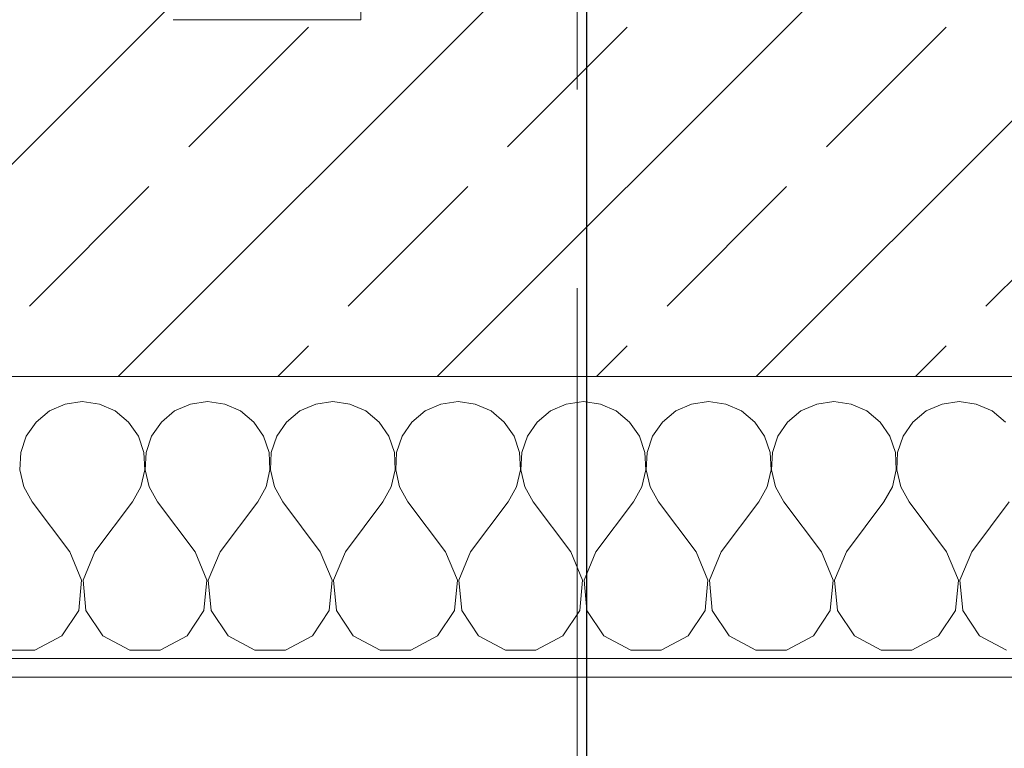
# Model space of a CAD drawing. Header units: metres. Extents: x -3.6 to 90.7, y -11.1 to 18.
# Tile 353 of 656: x 39.833 to 40.357, y -0.193 to 0.195. Entities that reach past the tile are written whole.
import ezdxf

# ---------------------------------------------------------------- set-up
doc = ezdxf.new("R2010")
doc.units = ezdxf.units.M
doc.header["$MEASUREMENT"] = 0
for name, pattern in [('Strichlinie doppelt', [0.546806, 0.264583, -0.105833, 0.070556, -0.105833]), ('Untersicht', [0.1, 0.075, -0.025]), ('Wipeout_Contour', [1, 0, -1])]:
    doc.linetypes.add(name, pattern=pattern)
for name, color, linetype in [('152 - Bemaßung_ Beschriftung.Ausbau', 7, 'Continuous'), ('451 - Universal.Achsen Raster', 7, 'Continuous'), ('603 - Struktur.Bodenplatte_ Decke Roh', 7, 'Continuous'), ('604 - Struktur.Wand Aussen', 7, 'Continuous'), ('Neubau_152 - Bemaßung_ Beschriftung.Ausbau', 7, 'Continuous'), ('Neubau_653 - Abdeckung.TB Verkofferung', 7, 'Continuous')]:
    doc.layers.add(name, color=color, linetype=linetype)
doc.styles.add('ERSTELLTER_STIL_2', font='txt')
doc.dimstyles.new('ERSTELLTER_STIL__1', dxfattribs={"dimtxt": 0.1, "dimasz": 0.0532, "dimexe": 0.18, "dimexo": 0.0625, "dimgap": 0, "dimtad": 1, "dimzin": 0, "dimdsep": 46, "dimtxsty": 'ERSTELLTER_STIL_2', "dimblk": 'ARROWHEAD_2', "dimblk1": 'ARROWHEAD_2', "dimblk2": 'ARROWHEAD_2', "dimcen": 0.09, "dimse1": 1, "dimse2": 1, "dimclrd": 7, "dimclre": 7, "dimclrt": 7, "dimazin": 0, "dimtfac": 1, "dimtdec": 4, "dimtmove": 0, "dimatfit": 3, "dimfxl": 1, "dimtolj": 1, "dimtzin": 0, "dimarcsym": 0})
doc.dimstyles.new('ERSTELLTER_STIL__2', dxfattribs={"dimtxt": 0.1, "dimasz": 0.0532, "dimexe": 0.18, "dimexo": 0.0625, "dimgap": 0, "dimtad": 1, "dimzin": 0, "dimdsep": 46, "dimtxsty": 'ERSTELLTER_STIL_2', "dimblk": 'ARROWHEAD_2', "dimblk1": 'ARROWHEAD_2', "dimblk2": 'ARROWHEAD_2', "dimcen": 0.09, "dimse1": 1, "dimse2": 1, "dimclrd": 7, "dimclre": 7, "dimclrt": 7, "dimazin": 0, "dimtfac": 1, "dimtdec": 4, "dimtmove": 2, "dimatfit": 3, "dimfxl": 1, "dimtolj": 1, "dimtzin": 0, "dimarcsym": 0})
doc.dimstyles.new('ERSTELLTER_STIL__3', dxfattribs={"dimtxt": 0.1, "dimasz": 0.0532, "dimexe": 0.18, "dimexo": 0.0625, "dimgap": 0, "dimtad": 1, "dimtih": 1, "dimtoh": 1, "dimzin": 0, "dimdsep": 46, "dimtxsty": 'ERSTELLTER_STIL_2', "dimblk": 'ARROWHEAD_2', "dimblk1": 'ARROWHEAD_2', "dimblk2": 'ARROWHEAD_2', "dimcen": 0.09, "dimse1": 1, "dimse2": 1, "dimclrd": 7, "dimclre": 7, "dimclrt": 7, "dimazin": 0, "dimtfac": 1, "dimtdec": 4, "dimtmove": 0, "dimatfit": 3, "dimfxl": 1, "dimtolj": 1, "dimtzin": 0, "dimarcsym": 0})
doc.dimstyles.new('ERSTELLTER_STIL__5', dxfattribs={"dimtxt": 0.18, "dimasz": 0.03648, "dimexe": 0.18, "dimexo": 0.0625, "dimgap": 0, "dimtad": 0, "dimtih": 1, "dimtoh": 1, "dimdec": 4, "dimzin": 0, "dimdsep": 46, "dimcen": 0.09, "dimadec": 0, "dimazin": 0, "dimtfac": 1, "dimtdec": 4, "dimtmove": 0, "dimatfit": 3, "dimldrblk": 'ARROWHEAD_11', "dimfxl": 1, "dimtolj": 1, "dimtzin": 0, "dimarcsym": 0})
doc.dimstyles.new('ERSTELLTER_STIL__6', dxfattribs={"dimtxt": 0.18, "dimasz": 0.02736, "dimexe": 0.18, "dimexo": 0.0625, "dimgap": 0, "dimtad": 0, "dimtih": 1, "dimtoh": 1, "dimdec": 4, "dimzin": 0, "dimdsep": 46, "dimcen": 0.09, "dimadec": 0, "dimazin": 0, "dimtfac": 1, "dimtdec": 4, "dimtmove": 0, "dimatfit": 3, "dimldrblk": 'ARROWHEAD_11', "dimfxl": 1, "dimtolj": 1, "dimtzin": 0, "dimarcsym": 0})

# ---------------------------------------------------------------- blocks, each defined once
blk = doc.blocks.new('*X83')
at = {"layer": '604 - Struktur.Wand Aussen', "color": 7, "linetype": 'Continuous', "lineweight": 5}
for p, q in [((39.85756, -0.0096), (39.84914, -0.01331)), ((39.86667, -0.00833), (39.85756, -0.0096)), ((39.87578, -0.0096), (39.86667, -0.00833)), ((39.88419, -0.01331), (39.87578, -0.0096)), ((39.92422, -0.0096), (39.91581, -0.01331)), ((39.93333, -0.00833), (39.92422, -0.0096)), ((39.94244, -0.0096), (39.93333, -0.00833)), ((39.95086, -0.01331), (39.94244, -0.0096)), ((39.99089, -0.0096), (39.98248, -0.01331)), ((40, -0.00833), (39.99089, -0.0096)), ((40.00911, -0.0096), (40, -0.00833)), ((40.01752, -0.01331), (40.00911, -0.0096)), ((40.05756, -0.0096), (40.04914, -0.01331)), ((40.06667, -0.00833), (40.05756, -0.0096)), ((40.07578, -0.0096), (40.06667, -0.00833)), ((40.08419, -0.01331), (40.07578, -0.0096)), ((40.12422, -0.0096), (40.11581, -0.01331)), ((40.13333, -0.00833), (40.12422, -0.0096)), ((40.14244, -0.0096), (40.13333, -0.00833)), ((40.15086, -0.01331), (40.14244, -0.0096)), ((40.19089, -0.0096), (40.18248, -0.01331)), ((40.2, -0.00833), (40.19089, -0.0096)), ((40.20911, -0.0096), (40.2, -0.00833)), ((40.21752, -0.01331), (40.20911, -0.0096)), ((40.25756, -0.0096), (40.24914, -0.01331)), ((40.26667, -0.00833), (40.25756, -0.0096)), ((40.27578, -0.0096), (40.26667, -0.00833)), ((40.28419, -0.01331), (40.27578, -0.0096)), ((40.32422, -0.0096), (40.31581, -0.01331)), ((40.33333, -0.00833), (40.32422, -0.0096)), ((40.34244, -0.0096), (40.33333, -0.00833)), ((40.35086, -0.01331), (40.34244, -0.0096)), ((39.84914, -0.01331), (39.84206, -0.01918)), ((39.89127, -0.01918), (39.88419, -0.01331)), ((39.91581, -0.01331), (39.90873, -0.01918)), ((39.95794, -0.01918), (39.95086, -0.01331)), ((39.98248, -0.01331), (39.97539, -0.01918)), ((40.02461, -0.01918), (40.01752, -0.01331)), ((40.04914, -0.01331), (40.04206, -0.01918)), ((40.09127, -0.01918), (40.08419, -0.01331)), ((40.11581, -0.01331), (40.10873, -0.01918)), ((40.15794, -0.01918), (40.15086, -0.01331)), ((40.18248, -0.01331), (40.17539, -0.01918)), ((40.22461, -0.01918), (40.21752, -0.01331)), ((40.24914, -0.01331), (40.24206, -0.01918)), ((40.29127, -0.01918), (40.28419, -0.01331)), ((40.31581, -0.01331), (40.30873, -0.01918)), ((40.35794, -0.01918), (40.35086, -0.01331)), ((39.84206, -0.01918), (39.83685, -0.02676)), ((39.89648, -0.02676), (39.89127, -0.01918)), ((39.90873, -0.01918), (39.90352, -0.02676)), ((39.96315, -0.02676), (39.95794, -0.01918)), ((39.97539, -0.01918), (39.97019, -0.02676)), ((40.02981, -0.02676), (40.02461, -0.01918)), ((40.04206, -0.01918), (40.03685, -0.02676)), ((40.09648, -0.02676), (40.09127, -0.01918)), ((40.10873, -0.01918), (40.10352, -0.02676)), ((40.16315, -0.02676), (40.15794, -0.01918)), ((40.17539, -0.01918), (40.17019, -0.02676)), ((40.22981, -0.02676), (40.22461, -0.01918)), ((40.24206, -0.01918), (40.23685, -0.02676)), ((40.29648, -0.02676), (40.29127, -0.01918)), ((40.30873, -0.01918), (40.30352, -0.02676)), ((39.83685, -0.02676), (39.83391, -0.03547)), ((39.89942, -0.03547), (39.89648, -0.02676)), ((39.90352, -0.02676), (39.90058, -0.03547)), ((39.96609, -0.03547), (39.96315, -0.02676)), ((39.97019, -0.02676), (39.96725, -0.03547)), ((40.03275, -0.03547), (40.02981, -0.02676)), ((40.03685, -0.02676), (40.03391, -0.03547)), ((40.09942, -0.03547), (40.09648, -0.02676)), ((40.10352, -0.02676), (40.10058, -0.03547)), ((40.16609, -0.03547), (40.16315, -0.02676)), ((40.17019, -0.02676), (40.16725, -0.03547)), ((40.23275, -0.03547), (40.22981, -0.02676)), ((40.23685, -0.02676), (40.23391, -0.03547)), ((40.29942, -0.03547), (40.29648, -0.02676)), ((40.30352, -0.02676), (40.30058, -0.03547)), ((39.83391, -0.03547), (39.83347, -0.04466)), ((39.89987, -0.04466), (39.89942, -0.03547)), ((39.90058, -0.03547), (39.90013, -0.04466)), ((39.96653, -0.04466), (39.96609, -0.03547)), ((39.96725, -0.03547), (39.9668, -0.04466)), ((40.0332, -0.04466), (40.03275, -0.03547)), ((40.03391, -0.03547), (40.03347, -0.04466)), ((40.09987, -0.04466), (40.09942, -0.03547)), ((40.10058, -0.03547), (40.10013, -0.04466)), ((40.16653, -0.04466), (40.16609, -0.03547)), ((40.16725, -0.03547), (40.1668, -0.04466)), ((40.2332, -0.04466), (40.23275, -0.03547)), ((40.23391, -0.03547), (40.23347, -0.04466)), ((40.29987, -0.04466), (40.29942, -0.03547)), ((40.30058, -0.03547), (40.30013, -0.04466)), ((39.83347, -0.04466), (39.83555, -0.05362)), ((39.89778, -0.05362), (39.89987, -0.04466)), ((39.90013, -0.04466), (39.90222, -0.05362)), ((39.96445, -0.05362), (39.96653, -0.04466)), ((39.9668, -0.04466), (39.96888, -0.05362)), ((40.03112, -0.05362), (40.0332, -0.04466)), ((40.03347, -0.04466), (40.03555, -0.05362)), ((40.09778, -0.05362), (40.09987, -0.04466)), ((40.10013, -0.04466), (40.10222, -0.05362)), ((40.16445, -0.05362), (40.16653, -0.04466)), ((40.1668, -0.04466), (40.16888, -0.05362)), ((40.23112, -0.05362), (40.2332, -0.04466)), ((40.23347, -0.04466), (40.23555, -0.05362)), ((40.29778, -0.05362), (40.29987, -0.04466)), ((40.30013, -0.04466), (40.30222, -0.05362)), ((39.83555, -0.05362), (39.84, -0.06167)), ((39.89333, -0.06167), (39.89778, -0.05362)), ((39.90222, -0.05362), (39.90667, -0.06167)), ((39.96, -0.06167), (39.96445, -0.05362)), ((39.96888, -0.05362), (39.97333, -0.06167)), ((40.02667, -0.06167), (40.03112, -0.05362)), ((40.03555, -0.05362), (40.04, -0.06167)), ((40.09333, -0.06167), (40.09778, -0.05362)), ((40.10222, -0.05362), (40.10667, -0.06167)), ((40.16, -0.06167), (40.16445, -0.05362)), ((40.16888, -0.05362), (40.17333, -0.06167)), ((40.22667, -0.06167), (40.23112, -0.05362)), ((40.23555, -0.05362), (40.24, -0.06167)), ((40.29333, -0.06167), (40.29778, -0.05362)), ((40.30222, -0.05362), (40.30667, -0.06167)), ((39.86, -0.08833), (39.84, -0.06167)), ((39.87333, -0.08833), (39.89333, -0.06167)), ((39.92667, -0.08833), (39.90667, -0.06167)), ((39.94, -0.08833), (39.96, -0.06167)), ((39.99333, -0.08833), (39.97333, -0.06167)), ((40.00667, -0.08833), (40.02667, -0.06167)), ((40.06, -0.08833), (40.04, -0.06167)), ((40.07333, -0.08833), (40.09333, -0.06167)), ((40.12667, -0.08833), (40.10667, -0.06167)), ((40.14, -0.08833), (40.16, -0.06167)), ((40.19333, -0.08833), (40.17333, -0.06167)), ((40.20667, -0.08833), (40.22667, -0.06167)), ((40.26, -0.08833), (40.24, -0.06167)), ((40.27333, -0.08833), (40.29333, -0.06167)), ((40.32667, -0.08833), (40.30667, -0.06167)), ((40.34, -0.08833), (40.36, -0.06167)), ((39.86629, -0.1033), (39.86, -0.08833)), ((39.87333, -0.08833), (39.86705, -0.1033)), ((39.93295, -0.1033), (39.92667, -0.08833)), ((39.94, -0.08833), (39.93371, -0.1033)), ((39.99962, -0.1033), (39.99333, -0.08833)), ((40.00667, -0.08833), (40.00038, -0.1033)), ((40.06629, -0.1033), (40.06, -0.08833)), ((40.07333, -0.08833), (40.06705, -0.1033)), ((40.13295, -0.1033), (40.12667, -0.08833)), ((40.14, -0.08833), (40.13371, -0.1033)), ((40.19962, -0.1033), (40.19333, -0.08833)), ((40.20667, -0.08833), (40.20038, -0.1033)), ((40.26629, -0.1033), (40.26, -0.08833)), ((40.27333, -0.08833), (40.26705, -0.1033)), ((40.33295, -0.1033), (40.32667, -0.08833)), ((40.34, -0.08833), (40.33371, -0.1033)), ((39.86475, -0.11947), (39.86629, -0.1033)), ((39.86705, -0.1033), (39.86858, -0.11947)), ((39.93142, -0.11947), (39.93295, -0.1033)), ((39.93371, -0.1033), (39.93525, -0.11947)), ((39.99808, -0.11947), (39.99962, -0.1033)), ((40.00038, -0.1033), (40.00192, -0.11947)), ((40.06475, -0.11947), (40.06629, -0.1033)), ((40.06705, -0.1033), (40.06858, -0.11947)), ((40.13142, -0.11947), (40.13295, -0.1033)), ((40.13371, -0.1033), (40.13525, -0.11947)), ((40.19808, -0.11947), (40.19962, -0.1033)), ((40.20038, -0.1033), (40.20192, -0.11947)), ((40.26475, -0.11947), (40.26629, -0.1033)), ((40.26705, -0.1033), (40.26858, -0.11947)), ((40.33142, -0.11947), (40.33295, -0.1033)), ((40.33371, -0.1033), (40.33525, -0.11947)), ((39.85576, -0.13299), (39.86475, -0.11947)), ((39.86858, -0.11947), (39.87757, -0.13299)), ((39.92243, -0.13299), (39.93142, -0.11947)), ((39.93525, -0.11947), (39.94424, -0.13299)), ((39.9891, -0.13299), (39.99808, -0.11947)), ((40.00192, -0.11947), (40.0109, -0.13299)), ((40.05576, -0.13299), (40.06475, -0.11947)), ((40.06858, -0.11947), (40.07757, -0.13299)), ((40.12243, -0.13299), (40.13142, -0.11947)), ((40.13525, -0.11947), (40.14424, -0.13299)), ((40.1891, -0.13299), (40.19808, -0.11947)), ((40.20192, -0.11947), (40.2109, -0.13299)), ((40.25576, -0.13299), (40.26475, -0.11947)), ((40.26858, -0.11947), (40.27757, -0.13299)), ((40.32243, -0.13299), (40.33142, -0.11947)), ((40.33525, -0.11947), (40.34424, -0.13299)), ((39.84145, -0.14066), (39.85576, -0.13299)), ((39.87757, -0.13299), (39.89188, -0.14066)), ((39.90812, -0.14066), (39.92243, -0.13299)), ((39.94424, -0.13299), (39.95855, -0.14066)), ((39.97479, -0.14066), (39.9891, -0.13299)), ((40.0109, -0.13299), (40.02521, -0.14066)), ((40.04145, -0.14066), (40.05576, -0.13299)), ((40.07757, -0.13299), (40.09188, -0.14066)), ((40.10812, -0.14066), (40.12243, -0.13299)), ((40.14424, -0.13299), (40.15855, -0.14066)), ((40.17479, -0.14066), (40.1891, -0.13299)), ((40.2109, -0.13299), (40.22521, -0.14066)), ((40.24145, -0.14066), (40.25576, -0.13299)), ((40.27757, -0.13299), (40.29188, -0.14066)), ((40.30812, -0.14066), (40.32243, -0.13299)), ((40.34424, -0.13299), (40.35855, -0.14066)), ((39.82521, -0.14066), (39.84145, -0.14066)), ((39.89188, -0.14066), (39.90812, -0.14066)), ((39.95855, -0.14066), (39.97479, -0.14066)), ((40.02521, -0.14066), (40.04145, -0.14066)), ((40.09188, -0.14066), (40.10812, -0.14066)), ((40.15855, -0.14066), (40.17479, -0.14066)), ((40.22521, -0.14066), (40.24145, -0.14066)), ((40.29188, -0.14066), (40.30812, -0.14066))]:
    blk.add_line(p, q, dxfattribs=at)
blk = doc.blocks.new('ARROWHEAD_11')
at = {"color": 0, "linetype": 'Continuous', "lineweight": 0}
blk.add_line((0, 0), (-1, 0), dxfattribs=at)
at = {"color": 0, "linetype": 'Continuous', "lineweight": 0, "const_width": 0.25, "flags": 128}
blk.add_lwpolyline([(-0.125, 0, 1), (0.125, 0, 1)], format="xyb", close=True, dxfattribs=at)
blk = doc.blocks.new('*D352')
at = {"layer": '152 - Bemaßung_ Beschriftung.Ausbau', "color": 7, "linetype": 'Continuous', "lineweight": 5}
for p, q in [((-1.71, 0.02521), (-1.64, -0.01521)), ((-1.675, -0.145), (-1.675, 0.005)), ((-1.71, -0.12479), (-1.64, -0.16521)), ((-1.6225, -0.145), (-1.7275, -0.145)), ((-1.675, -0.17923), (-1.675, -0.145))]:
    blk.add_line(p, q, dxfattribs=at)
at = {"layer": '152 - Bemaßung_ Beschriftung.Ausbau', "color": 7, "lineweight": 5, "insert": (-1.68664, -0.14589), "char_height": 0.1, "attachment_point": 7, "rotation": 90, "style": 'ERSTELLTER_STIL_2'}
blk.add_mtext('\\A1;{\\pql;\\fArial|b0|i0|c0|p38;15}', dxfattribs=at)
blk = doc.blocks.new('ARROWHEAD_2')
at = {"color": 0, "linetype": 'Continuous', "lineweight": 0}
for p, q in [((-0.3781, -0.655), (0.3781, 0.655)), ((0, 0), (-1, 0))]:
    blk.add_line(p, q, dxfattribs=at)
blk = doc.blocks.new('*D353')
at = {"layer": '152 - Bemaßung_ Beschriftung.Ausbau', "color": 7, "linetype": 'Continuous', "lineweight": 5}
for p, q in [((-1.71, 0.02521), (-1.64, -0.01521)), ((-1.675, -0.145), (-1.675, 0.005))]:
    blk.add_line(p, q, dxfattribs=at)
blk = doc.blocks.new('*D362')
at = {"layer": '152 - Bemaßung_ Beschriftung.Ausbau', "color": 7, "linetype": 'Continuous', "lineweight": 5}
for p, q in [((-2.21, 0.02521), (-2.14, -0.01521)), ((-2.175, -0.145), (-2.175, 0.005)), ((-2.21, -0.12479), (-2.14, -0.16521)), ((-2.1225, -0.145), (-2.2275, -0.145)), ((-2.175, -0.17923), (-2.175, -0.145))]:
    blk.add_line(p, q, dxfattribs=at)
at = {"layer": '152 - Bemaßung_ Beschriftung.Ausbau', "color": 7, "lineweight": 5, "insert": (-2.1845, -0.14511), "char_height": 0.1, "attachment_point": 7, "rotation": 90, "style": 'ERSTELLTER_STIL_2'}
blk.add_mtext('\\A1;{\\pql;\\fArial|b0|i0|c0|p38;15}', dxfattribs=at)
blk = doc.blocks.new('*D363')
at = {"layer": '152 - Bemaßung_ Beschriftung.Ausbau', "color": 7, "linetype": 'Continuous', "lineweight": 5}
for p, q in [((-2.21, 0.27019), (-2.14, 0.22978)), ((-2.14, 0.22479), (-2.21, 0.26521)), ((-2.1225, 0.245), (-2.2275, 0.245)), ((-2.175, 0.005), (-2.175, 0.245)), ((-2.21, 0.02521), (-2.14, -0.01521)), ((-2.1225, 0.005), (-2.2275, 0.005)), ((-2.175, -0.145), (-2.175, 0.005))]:
    blk.add_line(p, q, dxfattribs=at)
at = {"layer": '152 - Bemaßung_ Beschriftung.Ausbau', "color": 7, "lineweight": 5, "insert": (-2.195, 0.04911), "char_height": 0.1, "attachment_point": 7, "rotation": 90, "style": 'ERSTELLTER_STIL_2'}
blk.add_mtext('\\A1;{\\pql;\\fArial|b0|i0|c0|p38;24}', dxfattribs=at)
blk = doc.blocks.new('*D399')
at = {"layer": '152 - Bemaßung_ Beschriftung.Ausbau', "color": 7, "linetype": 'Continuous', "lineweight": 5}
for p, q in [((39.54, -4.1125), (39.54, -4.0075)), ((40.74, -4.1125), (40.74, -4.0075)), ((39.56021, -4.025), (39.51979, -4.095)), ((40.76021, -4.025), (40.71979, -4.095)), ((39.54, -4.06), (40.74, -4.06))]:
    blk.add_line(p, q, dxfattribs=at)
at = {"layer": '152 - Bemaßung_ Beschriftung.Ausbau', "color": 7, "lineweight": 5, "insert": (40.00697, -4.04), "char_height": 0.1, "attachment_point": 7, "style": 'ERSTELLTER_STIL_2'}
blk.add_mtext('\\A1;{\\pql;\\fArial|b0|i0|c0|p38;1,20}', dxfattribs=at)
blk = doc.blocks.new('*D436')
at = {"layer": '152 - Bemaßung_ Beschriftung.Ausbau', "color": 7, "linetype": 'Continuous', "lineweight": 5}
for p, q in [((36.60497, -4.6125), (36.60497, -4.5075)), ((40.01497, -4.6125), (40.01497, -4.5075)), ((36.62518, -4.525), (36.58477, -4.595)), ((40.03518, -4.525), (39.99477, -4.595)), ((36.60497, -4.56), (40.01497, -4.56))]:
    blk.add_line(p, q, dxfattribs=at)
at = {"layer": '152 - Bemaßung_ Beschriftung.Ausbau', "color": 7, "lineweight": 5, "char_height": 0.1, "attachment_point": 7, "style": 'ERSTELLTER_STIL_2'}
for s, insert in [('\\A1;{\\pql;\\fArial|b0|i0|c0|p38;11\\fArial|b0|i0|c0|p38;\\A1{\\H.66x;\\S5^  ;}}', (39.80295, -4.54109)), ('\\A1;{\\pql;\\fArial|b0|i0|c0|p38;3,41}', (38.08105, -4.54))]:
    blk.add_mtext(s, dxfattribs=dict(at, insert=insert))
blk = doc.blocks.new('*D437')
at = {"layer": '152 - Bemaßung_ Beschriftung.Ausbau', "color": 7, "linetype": 'Continuous', "lineweight": 5}
for p, q in [((40.01497, -4.6125), (40.01497, -4.5075)), ((40.12997, -4.6125), (40.12997, -4.5075)), ((40.03518, -4.525), (39.99477, -4.595)), ((40.15018, -4.525), (40.10977, -4.595)), ((40.01497, -4.56), (40.12997, -4.56))]:
    blk.add_line(p, q, dxfattribs=at)
blk = doc.blocks.new('*D438')
at = {"layer": '152 - Bemaßung_ Beschriftung.Ausbau', "color": 7, "linetype": 'Continuous', "lineweight": 5}
for p, q in [((40.12997, -4.6125), (40.12997, -4.5075)), ((40.37997, -4.6125), (40.37997, -4.5075)), ((40.15018, -4.525), (40.10977, -4.595)), ((40.40018, -4.525), (40.35977, -4.595)), ((40.12997, -4.56), (40.37997, -4.56))]:
    blk.add_line(p, q, dxfattribs=at)
at = {"layer": '152 - Bemaßung_ Beschriftung.Ausbau', "color": 7, "lineweight": 5, "insert": (40.17909, -4.54), "char_height": 0.1, "attachment_point": 7, "style": 'ERSTELLTER_STIL_2'}
blk.add_mtext('\\A1;{\\pql;\\fArial|b0|i0|c0|p38;25}', dxfattribs=at)
blk = doc.blocks.new('*D477')
at = {"layer": '152 - Bemaßung_ Beschriftung.Ausbau', "color": 7, "linetype": 'Continuous', "lineweight": 5}
for p, q in [((36.67999, -5.1125), (36.67999, -5.0075)), ((39.97999, -5.1125), (39.97999, -5.0075)), ((36.7002, -5.025), (36.65978, -5.095)), ((40.0002, -5.025), (39.95978, -5.095)), ((36.67999, -5.06), (39.97999, -5.06))]:
    blk.add_line(p, q, dxfattribs=at)
at = {"layer": '152 - Bemaßung_ Beschriftung.Ausbau', "color": 7, "lineweight": 5, "insert": (38.19696, -5.04), "char_height": 0.1, "attachment_point": 7, "style": 'ERSTELLTER_STIL_2'}
blk.add_mtext('\\A1;{\\pql;\\fArial|b0|i0|c0|p38;3,30}', dxfattribs=at)
blk = doc.blocks.new('*D478')
at = {"layer": '152 - Bemaßung_ Beschriftung.Ausbau', "color": 7, "linetype": 'Continuous', "lineweight": 5}
for p, q in [((39.97999, -5.1125), (39.97999, -5.0075)), ((40.27999, -5.1125), (40.27999, -5.0075)), ((40.0002, -5.025), (39.95978, -5.095)), ((40.3002, -5.025), (40.25978, -5.095)), ((39.97999, -5.06), (40.27999, -5.06))]:
    blk.add_line(p, q, dxfattribs=at)
at = {"layer": '152 - Bemaßung_ Beschriftung.Ausbau', "color": 7, "lineweight": 5, "insert": (40.0541, -5.04), "char_height": 0.1, "attachment_point": 7, "style": 'ERSTELLTER_STIL_2'}
blk.add_mtext('\\A1;{\\pql;\\fArial|b0|i0|c0|p38;30}', dxfattribs=at)
blk = doc.blocks.new('*D479')
at = {"layer": '152 - Bemaßung_ Beschriftung.Ausbau', "color": 7, "linetype": 'Continuous', "lineweight": 5}
for p, q in [((40.27999, -5.1125), (40.27999, -5.0075)), ((43.57999, -5.1125), (43.57999, -5.0075)), ((40.3002, -5.025), (40.25978, -5.095)), ((43.6002, -5.025), (43.55978, -5.095)), ((40.27999, -5.06), (43.57999, -5.06))]:
    blk.add_line(p, q, dxfattribs=at)
at = {"layer": '152 - Bemaßung_ Beschriftung.Ausbau', "color": 7, "lineweight": 5, "insert": (41.79696, -5.04), "char_height": 0.1, "attachment_point": 7, "style": 'ERSTELLTER_STIL_2'}
blk.add_mtext('\\A1;{\\pql;\\fArial|b0|i0|c0|p38;3,30}', dxfattribs=at)
blk = doc.blocks.new('*D494')
at = {"layer": '152 - Bemaßung_ Beschriftung.Ausbau', "color": 7, "linetype": 'Continuous', "lineweight": 5}
for p, q in [((-0.165, -5.6125), (-0.165, -5.5075)), ((62.42503, -5.6125), (62.42503, -5.5075)), ((-0.14479, -5.525), (-0.18521, -5.595)), ((62.40482, -5.595), (62.44523, -5.525)), ((-0.19923, -5.56), (-0.165, -5.56)), ((-0.165, -5.56), (62.42503, -5.56)), ((62.42503, -5.56), (62.45926, -5.56))]:
    blk.add_line(p, q, dxfattribs=at)
at = {"layer": '152 - Bemaßung_ Beschriftung.Ausbau', "color": 7, "lineweight": 5, "insert": (30.95904, -5.54), "char_height": 0.1, "attachment_point": 7, "style": 'ERSTELLTER_STIL_2'}
blk.add_mtext('\\A1;{\\pql;\\fArial|b0|i0|c0|p38;62,59}', dxfattribs=at)
blk = doc.blocks.new('*D611')
at = {"layer": '152 - Bemaßung_ Beschriftung.Ausbau', "color": 7, "linetype": 'Continuous', "lineweight": 5}
for p, q in [((45.78033, 0.245), (45.78033, 3.72)), ((45.74533, 0.26521), (45.81533, 0.22479)), ((45.83283, 0.245), (45.72783, 0.245)), ((45.78033, 0.005), (45.78033, 0.245)), ((45.74533, 0.02521), (45.81533, -0.01521)), ((45.83283, 0.005), (45.72783, 0.005)), ((45.78033, -0.02923), (45.78033, 0.005))]:
    blk.add_line(p, q, dxfattribs=at)
at = {"color": 254, "linetype": 'Wipeout_Contour', "lineweight": 0, "ltscale": 182.85335}
blk.add_wipeout([(45.78176, 0.02769), (45.78176, 0.22231), (45.6389, 0.22231), (45.6389, 0.02769)], dxfattribs=at).dxf.layer = '152 - Bemaßung_ Beschriftung.Ausbau'
at = {"layer": '152 - Bemaßung_ Beschriftung.Ausbau', "color": 7, "lineweight": 5, "insert": (45.76033, 0.04911), "char_height": 0.1, "attachment_point": 7, "rotation": 90, "style": 'ERSTELLTER_STIL_2'}
blk.add_mtext('\\A1;{\\pql;\\fArial|b0|i0|c0|p38;24}', dxfattribs=at)
blk = doc.blocks.new('*D616')
at = {"layer": '152 - Bemaßung_ Beschriftung.Ausbau', "color": 7, "linetype": 'Continuous', "lineweight": 5}
for p, q in [((44.30621, 0.73019), (44.37621, 0.68977)), ((44.34121, 0.245), (44.34121, 0.70998)), ((44.30621, 0.26521), (44.37621, 0.22479)), ((44.39371, 0.245), (44.28871, 0.245)), ((44.34121, 0.21077), (44.34121, 0.245))]:
    blk.add_line(p, q, dxfattribs=at)
at = {"layer": '152 - Bemaßung_ Beschriftung.Ausbau', "color": 7, "lineweight": 5, "char_height": 0.1, "attachment_point": 7, "rotation": 90, "style": 'ERSTELLTER_STIL_2'}
for s, insert in [('\\A1;{\\pql;\\fArial|b0|i0|c0|p38;13}', (44.32121, 0.53798)), ('\\A1;{\\pql;\\fArial|b0|i0|c0|p38;46\\fArial|b0|i0|c0|p38;\\A1{\\H.66x;\\S5^  ;}}', (44.32286, 0.02291))]:
    blk.add_mtext(s, dxfattribs=dict(at, insert=insert))

msp = doc.modelspace()

# ---------------------------------------------------------------- hatches: boundary and pattern name
at = {"layer": '604 - Struktur.Wand Aussen', "linetype": 'Continuous', "lineweight": 0, "true_color": 0x000000}
h = msp.add_hatch(dxfattribs=at)
h.set_pattern_fill('Beton__Stahlbeton_0001', color=18, style=0, pattern_type=2)
h.set_pattern_definition([(45, (0, 0), (-0.0848528, 0.0848528), []), (45, (-0.04243, 0.04243), (-0.0848528, 0.0848528), [0.09, -0.03])])
h.paths.add_polyline_path([(39.54, 0.125), (39.48, 0.125), (39.48, 0.005), (40.8, 0.005), (40.8, 0.125), (40.74, 0.125), (40.74, 0.195), (40.74, 0.245), (39.54, 0.245), (39.54, 0.195)])
h = msp.add_hatch(dxfattribs=at)
h.set_pattern_fill('Verputz_0001', color=18, style=0, pattern_type=2)
h.set_pattern_definition([(0, (0, 0), (0, 0.08660254), [0, -0.05]), (0, (0.025, 0.0433), (0, 0.08660254), [0, -0.05])])
h.paths.add_polyline_path([(39.45, -0.155), (40.83, -0.155), (40.83, -0.145), (39.45, -0.145)])

# ---------------------------------------------------------------- linework, layer by layer
at = {"layer": '451 - Universal.Achsen Raster', "color": 160, "linetype": 'Strichlinie doppelt', "lineweight": 9, "true_color": 0x3232ff}
msp.add_line((40.12999, -10.585), (40.12999, 16.355), dxfattribs=at)
at = {"layer": '603 - Struktur.Bodenplatte_ Decke Roh', "color": 7, "linetype": 'Continuous', "lineweight": 18, "flags": 128}
msp.add_lwpolyline([(-0.015, 0.005), (62.27503, 0.005), (62.27503, 13.695), (50.77999, 13.695), (50.77999, 13.455), (50.77999, 12.99998), (50.84002, 12.99998), (50.84002, 8.58498), (49.03003, 8.58498), (49.03003, 8.72498), (47.41002, 8.72498), (47.41002, 12.99998), (47.47999, 12.99998), (47.47999, 13.455), (47.47999, 13.695), (14.77999, 13.695)], dxfattribs=at)
at = {"layer": '604 - Struktur.Wand Aussen', "color": 7, "linetype": 'Continuous', "lineweight": 13}
msp.add_line((39.48, 0.005), (40.8, 0.005), dxfattribs=at)
at = {"layer": '604 - Struktur.Wand Aussen', "color": 7, "linetype": 'Continuous', "lineweight": 5}
msp.add_line((39.48, -0.145), (40.8, -0.145), dxfattribs=at)
at = {"layer": '604 - Struktur.Wand Aussen', "color": 7, "linetype": 'Continuous', "lineweight": 5, "flags": 128}
msp.add_lwpolyline([(39.45, -0.155), (40.83, -0.155)], dxfattribs=at)
at = {"layer": 'Neubau_653 - Abdeckung.TB Verkofferung', "color": 1, "linetype": 'Untersicht', "lineweight": 9}
for p, q in [((40.01497, 0.19498), (40.01497, 0.74948)), ((36.71499, 0.19498), (40.01497, 0.19498))]:
    msp.add_line(p, q, dxfattribs=at)

# ---------------------------------------------------------------- block references
at = {"layer": '604 - Struktur.Wand Aussen', "color": 7, "lineweight": 18}
msp.add_blockref('*X83', (0, 0), dxfattribs=at)

# ---------------------------------------------------------------- dimensions: what is measured, and where the dimension line sits
at = {"layer": '152 - Bemaßung_ Beschriftung.Ausbau', "color": 7, "linetype": 'Continuous', "lineweight": 5}
for base, p1, p2, picture, middle in [((40.01497, -4.56), (36.60497, 3.25474), (40.01497, 4.53249), '*D436', (38.21093, -4.49)), ((40.129975, -4.5599999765), (40.014975, 4.532491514), (40.129975, 4.532491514), '*D437', (40.014240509, -4.4899999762)), ((40.37997, -4.56), (40.12997, 4.53249), (40.37997, 0.255), '*D438', (40.25532, -4.49)), ((39.97999, -5.06), (36.67999, 0.69998), (39.97999, 0.69998), '*D477', (38.32684, -4.99)), ((40.27999, -5.06), (39.97999, 0.69998), (40.27999, 0.69998), '*D478', (40.13034, -4.99)), ((43.57999, -5.06), (40.27999, 0.69998), (43.57999, 0.24998), '*D479', (41.92684, -4.99)), ((40.74, -4.06), (39.54, 0.125), (40.74, 0.125), '*D399', (40.13685, -3.99)), ((62.42503, -5.56), (-0.165, -0.145), (62.42503, -0.145), '*D494', (31.12704, -5.49))]:
    dim = msp.add_linear_dim(base=base, p1=p1, p2=p2, dimstyle='ERSTELLTER_STIL__3', dxfattribs=at)
    dim.commit()
    dim.dimension.update_dxf_attribs({"geometry": picture, "text_midpoint": middle, "dimtype": 160})
for base, p1, p2, dimstyle, picture, middle in [((-2.175, 0.245), (62.27503, 0.005), (0.68999, 0.245), 'ERSTELLTER_STIL__1', '*D363', (-2.245, 0.12535)), ((-2.175, 0.005), (-0.165, -0.145), (62.27503, 0.005), 'ERSTELLTER_STIL__2', '*D362', (-2.2345, -0.06888)), ((-1.675, 0.005), (-0.165, -0.145), (62.27503, 0.005), 'ERSTELLTER_STIL__2', '*D352', (-1.73664, -0.06965)), ((-1.675, 0.005), (62.275025, 0.005), (-0.015, 0.005), 'ERSTELLTER_STIL__1', '*D353', (-1.7450000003, 0.001853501))]:
    dim = msp.add_linear_dim(base=base, p1=p1, p2=p2, angle=90, dimstyle=dimstyle, dxfattribs=at)
    dim.commit()
    dim.dimension.update_dxf_attribs({"geometry": picture, "text_midpoint": middle, "dimtype": 160, "text_rotation": 90})

# ---------------------------------------------------------------- leaders
at = {"layer": 'Neubau_152 - Bemaßung_ Beschriftung.Ausbau', "color": 1, "linetype": 'Continuous', "lineweight": 13, "annotation_type": 0, "has_hookline": 1, "hookline_direction": 1}
for points, dimstyle, text_width in [([(40.135, 0.85248), (40.135, -0.68098), (40.08467, -0.68098)], 'ERSTELLTER_STIL__6', 0.76951), ([(41.99214, -0.1805), (41.99214, -3.49385), (41.74836, -3.49385)], 'ERSTELLTER_STIL__5', 2.45391)]:
    msp.add_leader(points, dimstyle=dimstyle, dxfattribs=dict(at, text_width=text_width))

# ---------------------------------------------------------------- next in the draw order: dimensions: what is measured, and where the dimension line sits
at = {"layer": '152 - Bemaßung_ Beschriftung.Ausbau', "color": 7, "linetype": 'Continuous', "lineweight": 5}
dim = msp.add_linear_dim(base=(45.78033, 0.245), p1=(45.78033, 0.005), p2=(22.1775, 0.245), angle=90, dimstyle='ERSTELLTER_STIL__1', dxfattribs=at)
dim.commit()
dim.dimension.update_dxf_attribs({"geometry": '*D611', "text_midpoint": (45.71033, 0.12535), "dimtype": 160, "text_rotation": 90})

# ---------------------------------------------------------------- next in the draw order: dimensions: what is measured, and where the dimension line sits
dim = msp.add_linear_dim(base=(44.34121, 0.70998), p1=(22.1775, 0.245), p2=(43.96499, 0.70998), angle=90, dimstyle='ERSTELLTER_STIL__1', dxfattribs=at)
dim.commit()
dim.dimension.update_dxf_attribs({"geometry": '*D616', "text_midpoint": (44.27121, 0.23421), "dimtype": 160, "text_rotation": 90})

doc.saveas('drawing.dxf')
